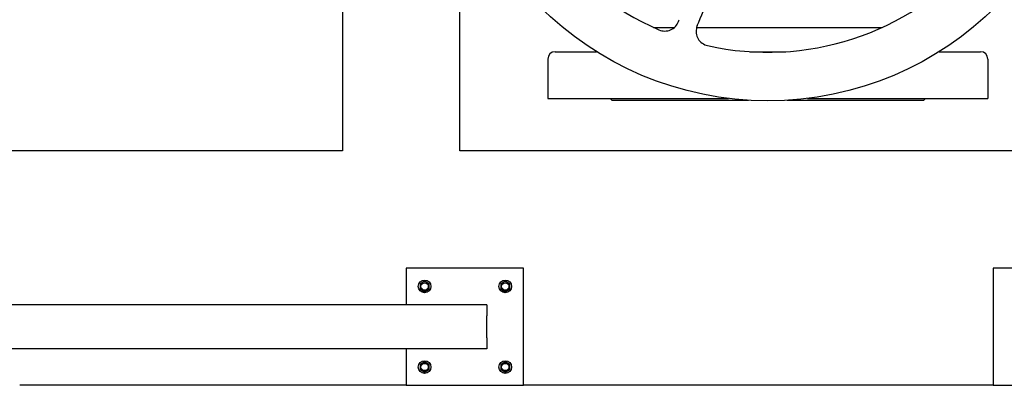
# Model space of a CAD drawing. Header units: inches. Extents: x 18 to 846, y -44 to 561.
# Tile 570 of 637: x 410 to 443, y 408 to 421. Entities that reach past the tile are written whole.
import ezdxf

# ---------------------------------------------------------------- set-up
doc = ezdxf.new("R2010")
doc.units = ezdxf.units.IN
doc.header["$LTSCALE"] = 24
doc.header["$MEASUREMENT"] = 0
doc.layers.add('Visible (ANSI)', color=7, linetype='Continuous', lineweight=30)

msp = doc.modelspace()

# ---------------------------------------------------------------- linework, layer by layer
at = {"layer": 'Visible (ANSI)'}
for p, q in [((420.67843, 512.99548), (420.67843, 416.08668)), ((424.67843, 416.08668), (424.67843, 425.46097)), ((431.2855, 420.29468), (431.9924, 420.29468)), ((432.75061, 420.29468), (439.07136, 420.29468)), ((427.67843, 419.21768), (427.67843, 417.87668)), ((427.92843, 419.46768), (429.33933, 419.46768)), ((434.56693, 419.46768), (435.78993, 419.46768)), ((441.01753, 419.46768), (442.42843, 419.46768)), ((442.67843, 419.21768), (442.67843, 417.87668)), ((427.67843, 417.87668), (433.8323, 417.87668)), ((429.86343, 417.81368), (429.80043, 417.87668)), ((436.52456, 417.87668), (442.67843, 417.87668)), ((440.49343, 417.81368), (440.55643, 417.87668)), ((429.86343, 417.81368), (434.52304, 417.81368)), ((435.83382, 417.81368), (440.49343, 417.81368)), ((420.67843, 416.08668), (408.55343, 416.08668)), ((468.67843, 416.08668), (424.67843, 416.08668)), ((422.85543, 412.08668), (422.85543, 410.83668)), ((426.85543, 412.08668), (422.85543, 412.08668)), ((426.85543, 408.08668), (426.85543, 412.08668)), ((442.85543, 412.08668), (442.85543, 408.08668)), ((446.85543, 412.08668), (442.85543, 412.08668)), ((423.40243, 411.59678), (423.32443, 411.55175)), ((423.32443, 411.55175), (423.32443, 411.46168)), ((423.32443, 411.46168), (423.32443, 411.37162)), ((423.48043, 411.64182), (423.40243, 411.59678)), ((423.55843, 411.59678), (423.48043, 411.64182)), ((423.63643, 411.55175), (423.55843, 411.59678)), ((423.63643, 411.46168), (423.63643, 411.55175)), ((423.63643, 411.37162), (423.63643, 411.46168)), ((426.15243, 411.59678), (426.07443, 411.55175)), ((426.07443, 411.55175), (426.07443, 411.46168)), ((426.07443, 411.46168), (426.07443, 411.37162)), ((426.23043, 411.64182), (426.15243, 411.59678)), ((426.30843, 411.59678), (426.23043, 411.64182)), ((426.38643, 411.55175), (426.30843, 411.59678)), ((426.38643, 411.46168), (426.38643, 411.55175)), ((426.38643, 411.37162), (426.38643, 411.46168)), ((423.32443, 411.37162), (423.40243, 411.32658)), ((423.40243, 411.32658), (423.48043, 411.28155)), ((423.48043, 411.28155), (423.55843, 411.32658)), ((423.55843, 411.32658), (423.63643, 411.37162)), ((426.07443, 411.37162), (426.15243, 411.32658)), ((426.15243, 411.32658), (426.23043, 411.28155)), ((426.23043, 411.28155), (426.30843, 411.32658)), ((426.30843, 411.32658), (426.38643, 411.37162)), ((425.60543, 410.83668), (406.92843, 410.83668)), ((425.60543, 410.83668), (425.60543, 410.46168)), ((425.60543, 409.71168), (425.60543, 410.46168)), ((425.60543, 409.71168), (425.60543, 409.33668)), ((425.60543, 409.33668), (406.92843, 409.33668)), ((422.85543, 409.33668), (422.85543, 408.08668)), ((423.40243, 408.84678), (423.32443, 408.80175)), ((423.32443, 408.80175), (423.32443, 408.71168)), ((423.48043, 408.89182), (423.40243, 408.84678)), ((423.55843, 408.84678), (423.48043, 408.89182)), ((423.63643, 408.80175), (423.55843, 408.84678)), ((423.63643, 408.71168), (423.63643, 408.80175)), ((426.15243, 408.84678), (426.07443, 408.80175)), ((426.07443, 408.80175), (426.07443, 408.71168)), ((426.23043, 408.89182), (426.15243, 408.84678)), ((426.30843, 408.84678), (426.23043, 408.89182)), ((426.38643, 408.80175), (426.30843, 408.84678)), ((426.38643, 408.71168), (426.38643, 408.80175)), ((423.32443, 408.71168), (423.32443, 408.62162)), ((423.32443, 408.62162), (423.40243, 408.57658)), ((423.40243, 408.57658), (423.48043, 408.53155)), ((423.48043, 408.53155), (423.55843, 408.57658)), ((423.55843, 408.57658), (423.63643, 408.62162)), ((423.63643, 408.62162), (423.63643, 408.71168)), ((426.07443, 408.71168), (426.07443, 408.62162)), ((426.07443, 408.62162), (426.15243, 408.57658)), ((426.15243, 408.57658), (426.23043, 408.53155)), ((426.23043, 408.53155), (426.30843, 408.57658)), ((426.30843, 408.57658), (426.38643, 408.62162)), ((426.38643, 408.62162), (426.38643, 408.71168)), ((422.85543, 408.08668), (409.67843, 408.08668)), ((422.85543, 408.08668), (426.85543, 408.08668)), ((442.85543, 408.08668), (426.85543, 408.08668)), ((442.85543, 408.08668), (446.85543, 408.08668))]:
    msp.add_line(p, q, dxfattribs=at)
for centre, radius in [((435.17843, 428.81768), 11.0235), ((423.48043, 411.46168), 0.216), ((423.48043, 411.46168), 0.1248), ((426.23043, 411.46168), 0.216), ((426.23043, 411.46168), 0.1248), ((423.48043, 408.71168), 0.216), ((423.48043, 408.71168), 0.1248), ((426.23043, 408.71168), 0.216), ((426.23043, 408.71168), 0.1248)]:
    msp.add_circle(centre, radius, dxfattribs=at)
for centre, radius, start, end in [((435.17843, 428.81768), 9.36997, 185.331348, 246.668652), ((435.17843, 428.81768), 9.36997, 257.331348, 318.668652), ((427.92843, 419.21768), 0.25, 90, 180), ((442.42843, 419.21768), 0.25, 0, 90), ((423.48043, 411.46168), 0.156, 120, 180), ((423.48043, 411.46168), 0.156, 180, 240), ((423.48043, 411.46168), 0.156, 60, 120), ((423.48043, 411.46168), 0.156, 0, 60), ((423.48043, 411.46168), 0.156, 300, 0), ((426.23043, 411.46168), 0.156, 120, 180), ((426.23043, 411.46168), 0.156, 180, 240), ((426.23043, 411.46168), 0.156, 60, 120), ((426.23043, 411.46168), 0.156, 0, 60), ((426.23043, 411.46168), 0.156, 300, 0), ((423.48043, 411.46168), 0.156, 240, 300), ((426.23043, 411.46168), 0.156, 240, 300), ((423.48043, 408.71168), 0.156, 120, 180), ((423.48043, 408.71168), 0.156, 60, 120), ((423.48043, 408.71168), 0.156, 0, 60), ((426.23043, 408.71168), 0.156, 120, 180), ((426.23043, 408.71168), 0.156, 60, 120), ((426.23043, 408.71168), 0.156, 0, 60), ((423.48043, 408.71168), 0.156, 180, 240), ((423.48043, 408.71168), 0.156, 240, 300), ((423.48043, 408.71168), 0.156, 300, 0), ((426.23043, 408.71168), 0.156, 180, 240), ((426.23043, 408.71168), 0.156, 240, 300), ((426.23043, 408.71168), 0.156, 300, 0)]:
    msp.add_arc(centre, radius, start, end, dxfattribs=at)
msp.add_rational_spline([(432.77288, 420.35902), (434.92444, 425.42778), (435.45329, 426.67367)], [1.05826131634, 2.36623373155, 3.21640230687], degree=2, dxfattribs=at)
for points, knots in [([(431.46747, 420.21389), (431.5273, 420.18809), (431.5963, 420.17303), (431.73431, 420.17298), (431.80331, 420.18798), (431.92299, 420.23949), (431.98133, 420.2793), (432.07616, 420.37956), (432.11266, 420.44001), (432.13504, 420.50118), (432.142, 420.52018), (432.14789, 420.54008), (432.15268, 420.56053)], [-1.98632476, -1.98632476, -1.98632476, -1.98632476, -1.48984062, -1.48984062, -0.99335647, -0.99335647, -0.49667824, -0.49667824, 0, 0, 0, 0.15432833, 0.15432833, 0.15432833, 0.15432833]), ([(432.77288, 420.35902), (432.76474, 420.33965), (432.75781, 420.3201), (432.73442, 420.23799), (432.72841, 420.16763), (432.7462, 420.03078), (432.76999, 419.96428), (432.83655, 419.85226), (432.88355, 419.79957), (432.99523, 419.71849), (433.05991, 419.69011), (433.12348, 419.67582)], [3.53059689, 3.53059689, 3.53059689, 3.53059689, 3.68492522, 3.68492522, 4.18160346, 4.18160346, 4.6782817, 4.6782817, 5.17476584, 5.17476584, 5.67124999, 5.67124999, 5.67124999, 5.67124999])]:
    msp.add_open_spline(points, degree=3, knots=knots, dxfattribs=at)

doc.saveas('drawing.dxf')
